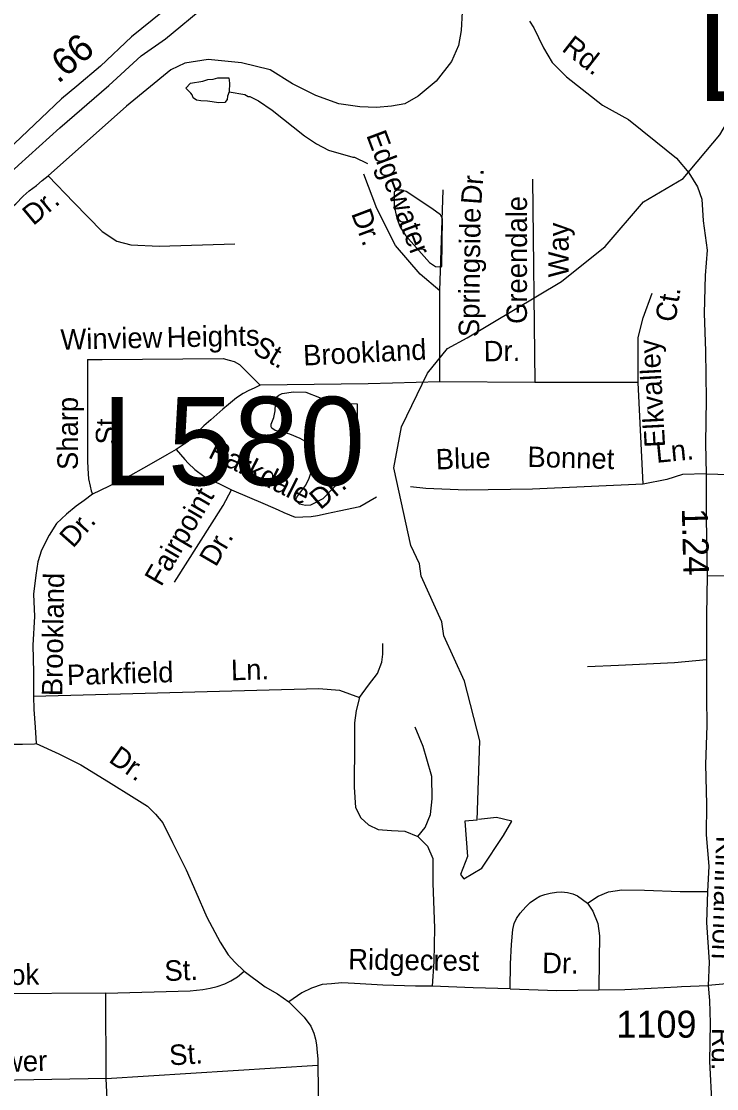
# Model space of a CAD drawing. Extents: x 1547597 to 1699558, y 810033 to 920809.
# Drawn here: x 1591942 to 1595166, y 831332 to 836281 of the extents above; entities that cross this region are included whole.
import ezdxf

# ---------------------------------------------------------------- set-up
doc = ezdxf.new("R2010")
doc.units = 0
for name, color, linetype in [('Exist Hydrographic Misc Water Feature', 7, 'Continuous'), ('Exist Road Non-System Type 51', 7, 'Continuous'), ('Exist Road Non-System Type 51 Label', 7, 'Continuous'), ('Exist Road Primary Interstate Divided Center Attributed', 7, 'Continuous'), ('Exist Road Primary Interstate Mileage Hundredths English Label', 7, 'Continuous'), ('Exist Road Primary Interstate Structure Cantilever Sign Number Label', 7, 'Continuous'), ('Exist Road Secondary Mileage Hundredths English Label', 7, 'Continuous'), ('Exist Road Secondary Type 51 Attributed', 7, 'Continuous'), ('Exist Road Secondary Type 51 Label', 7, 'Continuous'), ('Exist Road Secondary Type 51 Number Label', 7, 'Continuous')]:
    doc.layers.add(name, color=color, linetype=linetype)

msp = doc.modelspace()

# ---------------------------------------------------------------- linework, layer by layer
at = {"layer": 'Exist Hydrographic Misc Water Feature'}
for points in [[(1594009.6, 834813.8), (1594447.6, 835074.1), (1594649.6, 835237.5), (1594826.6, 835444), (1595011.6, 835551.9), (1595181.6, 835755.2), (1595309.6, 835972.6), (1595579.6, 836219.9), (1595779.6, 836265), (1596637.6, 836188.6), (1596728.6, 836153.9), (1596920.6, 836176.3)], [(1592905.9, 835953.8), (1592897.9, 835934), (1592895.7, 835918), (1592885.5, 835904.2), (1592857.5, 835902.6), (1592805.6, 835911.2), (1592773.6, 835911.6), (1592753.7, 835915.8), (1592737.9, 835926), (1592734, 835940.1), (1592728.1, 835948.1), (1592704.3, 835970.4), (1592726.7, 835994.2), (1592782.8, 836003.4), (1592806.9, 836011.1), (1592830.8, 836012.8), (1592852.9, 836018.6), (1592870.9, 836018.3), (1592903.3, 836019.3), (1592906.6, 835993.9), (1592905.9, 835953.8)], [(1592905.9, 835953.8), (1592978, 835941), (1592993.9, 835932.8), (1593001.9, 835932.7), (1593041.6, 835912.2), (1593105.1, 835869.4), (1593255.6, 835749.6), (1593311.2, 835712.9), (1593366.9, 835684.2), (1593478.4, 835650.9), (1593486.4, 835650.8), (1593547.4, 835621.5)], [(1593845.5, 835413.4), (1593726.9, 835491.8), (1593706.9, 835497.5), (1593685.4, 835497.7), (1593670.7, 835491), (1593671.5, 835423.1), (1593682.4, 835367.5), (1593698.2, 835326.5), (1593725.5, 835286.1), (1593834.3, 835163), (1593862.6, 835144.2), (1593888, 835142.4), (1593892.6, 835143.9), (1593895.1, 835365.8), (1593886, 835383.7), (1593845.5, 835413.4)], [(1594055.6, 832577.4), (1594068.6, 832944.8), (1593997.6, 833222), (1593900.6, 833430.8), (1593892.6, 833496.6), (1593795.6, 833708.7), (1593787.6, 833764.6), (1593747.6, 833850.8), (1593668.6, 834210.2), (1593704.6, 834399.9), (1593824.6, 834650.2), (1593917.6, 834763.2), (1594009.6, 834813.8)], [(1593119.5, 834475.1), (1593120.9, 834507.8), (1593125, 834515.8), (1593127.2, 834539.8), (1593135.3, 834547.7), (1593151.4, 834555.5), (1593203.5, 834562.8), (1593261.6, 834562.1), (1593325.2, 834537.3), (1593357, 834520.9), (1593389, 834516.5), (1593396.9, 834512.4), (1593498.7, 834506.9), (1593499.3, 834383.2), (1593495.2, 834369.2), (1593493.8, 834255.3), (1593489.7, 834239.3), (1593491.2, 834207.3), (1593487.2, 834201.4), (1593432.8, 834162.1), (1593339.6, 834067.3), (1593283.3, 834038), (1593259.3, 834036.3), (1593231.3, 834042.7), (1593215.5, 834056.9), (1593215.6, 834066.9), (1593219.7, 834074.8), (1593260.4, 834130.3), (1593276.7, 834162.1), (1593285, 834186), (1593293.4, 834217.9), (1593294, 834265.8), (1593282.5, 834305.9), (1593266.8, 834328.1), (1593235, 834346.5), (1593187.2, 834367.1), (1593119.5, 834383.9), (1593103.6, 834394.1), (1593099.7, 834400.2), (1593099.8, 834412.2), (1593112.2, 834444), (1593119.5, 834475.1)], [(1594055.6, 832577.4), (1593998.7, 832571.8), (1594011.2, 832408.7), (1593977.8, 832325), (1593994.5, 832304.1), (1594078.1, 832354.3), (1594178.4, 832504.9), (1594216, 832571.8), (1594145, 832588.6), (1594061.4, 832580.2)]]:
    msp.add_lwpolyline(points, dxfattribs=at)
at = {"layer": 'Exist Road Non-System Type 51'}
for p, q in [((1592249, 834713.3), (1592317.1, 834713)), ((1592333.8, 831774.3), (1591289.2, 831766.9)), ((1592335.6, 831379.2), (1592333.8, 831774.3)), ((1592335.6, 831379.2), (1593317.5, 831440.6)), ((1593317.5, 831440.6), (1593320.6, 831047.3)), ((1592335.6, 831379.2), (1591296.1, 831360)), ((1592354.1, 830977.7), (1592335.6, 831379.2))]:
    msp.add_line(p, q, dxfattribs=at)
for points in [[(1593978.3, 836565.8), (1593990.6, 836413.4), (1593981.7, 836237.9), (1593969.8, 836169.5), (1593937.1, 836095.1), (1593865.7, 836002.9), (1593782.5, 835934.5), (1593720.1, 835898.8), (1593657.7, 835886.9), (1593589.3, 835880.9), (1593512, 835883.9), (1593413.9, 835898.8), (1593306.9, 835937.4), (1593199.9, 835991), (1593095.9, 836056.4), (1592962.1, 836089.2), (1592807.5, 836104), (1592700.5, 836086.2), (1592635.1, 836056.4), (1592430, 835886.9), (1592066.2, 835565.1)], [(1591275.6, 834821.4), (1591402.4, 834968.3), (1591870.9, 835397.8), (1591915.5, 835435.1), (1591950.1, 835470.7), (1591978.4, 835494.3), (1592012.7, 835519.8), (1592039, 835543.3), (1592066.2, 835565.1)], [(1592066.2, 835565.1), (1592185.1, 835440.2), (1592315.9, 835306.3), (1592384.3, 835261.7), (1592449.7, 835243.8), (1592580.5, 835237.9), (1592931.2, 835249.8)], [(1593883, 835031.9), (1593791.7, 835108), (1593677.7, 835241.2), (1593590.3, 835412.4), (1593529.4, 835572.1)], [(1594312.5, 835549.3), (1594323.9, 834605.8)], [(1593883, 835031.9), (1593898.2, 835499.9)], [(1593883, 834609.6), (1593883, 835031.9)], [(1594802.9, 834605.8), (1594802.9, 834815.1), (1594825.7, 834906.4), (1594867.5, 835020.5)], [(1592249, 834713.3), (1592248.6, 834243.7), (1592250, 834207.7), (1592253.3, 834159.6), (1592261.2, 834125.2), (1592265.6, 834103.3), (1592272.2, 834087.9)], [(1592317.1, 834713), (1592877.6, 834716.7), (1592905, 834709.8), (1592929, 834703), (1592953, 834689.3), (1593049, 834593.2)], [(1593049, 834593.2), (1593021.5, 834579.5), (1592997.5, 834569.2), (1592970.1, 834555.5), (1592939.3, 834534.9), (1592901.7, 834504), (1592875.4, 834482.1), (1592820.5, 834433.7), (1592787.6, 834405.2), (1592745.8, 834361.2), (1592715.1, 834332.6), (1592660.2, 834295.3)], [(1593883, 834609.6), (1593772.3, 834606.9), (1593662.6, 834603.5), (1593549.5, 834600.1), (1593049, 834593.2)], [(1594323.9, 834605.8), (1593883, 834609.6)], [(1594802.9, 834605.8), (1594323.9, 834605.8)], [(1594825.7, 834134.1), (1594802.9, 834605.8)], [(1592660.2, 834295.3), (1592616.3, 834271.1), (1592532.8, 834222.8), (1592423, 834161.3), (1592272.2, 834087.9)], [(1592660.2, 834295.3), (1592699.7, 834249.2), (1592715.1, 834231.6), (1592745.8, 834203), (1592787.6, 834172.2), (1592917.1, 834108.5)], [(1595118.1, 834183.1), (1595008.2, 834179.7), (1594935.9, 834156.9), (1594825.7, 834134.1)], [(1595118.1, 834183.1), (1595605.4, 834168.8)], [(1592272.2, 834087.9), (1592232.6, 834059.3), (1592195.3, 834032.9), (1592151.4, 833995.6), (1592105.3, 833951.6), (1592070.1, 833898.9), (1592035, 833828.6), (1592017.4, 833774.1), (1592008.7, 833712.6), (1591997.7, 833624.7), (1592002.1, 833521.4), (1591995.5, 833387.4), (1591997.7, 833262.1), (1591997.7, 833152.3)], [(1592651.4, 833680.1), (1592877.6, 834036), (1592917.1, 834108.5)], [(1592917.1, 834108.5), (1593073, 834042.6), (1593132.3, 834016.2), (1593158.7, 834003.1), (1593211.4, 833981.1), (1593246.5, 833983.3), (1593286, 833985.5), (1593314.6, 833989.9), (1593336.5, 833994.3), (1593356.3, 833998.7), (1593415.6, 834011.8), (1593512.2, 834031.6), (1593589.1, 834075.6)], [(1594825.7, 834134.1), (1594312.5, 834111.3), (1594004.6, 834107.5), (1593818.3, 834115.1), (1593746.1, 834122.7)], [(1596228.4, 833563.9), (1596117.8, 833650), (1595994.8, 833695.1), (1595900.6, 833703.3), (1595626.1, 833707.4), (1595122.2, 833709.3)], [(1593509.4, 833145.3), (1593551.6, 833202.5), (1593593.9, 833257.3), (1593613.8, 833309.5), (1593618.8, 833346.8), (1593618.8, 833396.6)], [(1594567.6, 833288.6), (1594711.4, 833294.9), (1594971.4, 833307.5), (1595119.7, 833321.3)], [(1591997.7, 833152.3), (1593321.6, 833187.6), (1593417.4, 833180.2), (1593509.4, 833145.3)], [(1591997.7, 833152.3), (1591999.9, 833089.9), (1592006.5, 833008.6), (1592010.9, 832931.7)], [(1593509.4, 833145.3), (1593494.5, 833085.6), (1593487, 833028.4), (1593487, 832938.9), (1593484.5, 832730), (1593492, 832635.4), (1593516.8, 832588.2), (1593551.6, 832555.8), (1593596.4, 832533.5), (1593658.5, 832528.5), (1593720.7, 832526), (1593780.4, 832501.1)], [(1593780.4, 832501.1), (1593815.2, 832543.4), (1593840, 832603.1), (1593847.5, 832675.2), (1593845, 832779.7), (1593822.6, 832859.3), (1593805.2, 832919), (1593767.9, 833008.5)], [(1591199.7, 832856.2), (1591598.6, 832900.5), (1591778.9, 832915.9), (1591869.2, 832928.7), (1591947.2, 832929.5), (1592003.3, 832930.7), (1592010.9, 832931.7)], [(1592010.9, 832931.7), (1592115.8, 832885), (1592217.8, 832833.9), (1592345.4, 832754.5), (1592464.5, 832680.7), (1592526.9, 832641), (1592563.8, 832604.1), (1592597.8, 832564.4), (1592643.2, 832473.6), (1592705.5, 832345.9), (1592750.9, 832243.8), (1592801.9, 832127.5), (1592864.3, 832011.1), (1592901.2, 831951.6), (1592932.4, 831917.5), (1592974.9, 831875.9)], [(1593780.4, 832501.1), (1593825.1, 832456.4), (1593850, 832399.1), (1593850, 832284.7), (1593857.4, 832075.8), (1593854.9, 831921.6), (1593847.5, 831807.2)], [(1595863.7, 832340.5), (1595855.5, 832131.4), (1595835, 832033), (1595789.9, 831942.8), (1595695.7, 831869), (1595564.6, 831823.9), (1595277.8, 831823.9), (1595126.7, 831809.7)], [(1594208, 831794.7), (1594210, 831909.9), (1594215.3, 831999.9), (1594221.1, 832069.4), (1594228, 832097.1), (1594238.7, 832121.4), (1594255.4, 832145.7), (1594281.4, 832175), (1594301.3, 832194.4), (1594325.8, 832212.3), (1594346.9, 832223.5), (1594370, 832231.8), (1594394, 832238.4), (1594424.1, 832243.2), (1594447.5, 832243.7), (1594473.9, 832241.7), (1594499.2, 832235.2), (1594521.8, 832225.8), (1594567.3, 832191.2)], [(1594567.3, 832191.2), (1594617.6, 832224.6), (1594665.1, 832244.3), (1594725.9, 832253.2), (1594831.7, 832251.9), (1594997.5, 832245.7), (1595123.3, 832246.2)], [(1594567.3, 832191.2), (1594592.8, 832155.1), (1594615.7, 832097.4), (1594623.3, 832040.6), (1594621.9, 831930.8), (1594620.6, 831789.8)], [(1592333.8, 831774.3), (1592725.1, 831785.7), (1592783.1, 831790.9), (1592817.7, 831797.3), (1592850, 831805.7), (1592885.1, 831818.4), (1592913.2, 831832.4), (1592944, 831850.7), (1592974.9, 831875.9)], [(1592974.9, 831875.9), (1593071.8, 831804.3), (1593129.3, 831770.6), (1593181.5, 831734.7)], [(1593847.5, 831807.2), (1593770.4, 831807.2), (1593618.8, 831812.1), (1593487, 831819.6), (1593428.3, 831822.6), (1593380.6, 831818.4), (1593337.1, 831814.1), (1593287.9, 831797.3), (1593243, 831776.2), (1593181.5, 831734.7)], [(1594208, 831794.7), (1594036.4, 831799.7), (1593847.5, 831807.2)], [(1594208, 831794.7), (1594425.1, 831786.9), (1594620.6, 831789.8)], [(1594620.6, 831789.8), (1594741.1, 831792), (1594862.2, 831797), (1594983.9, 831804.1), (1595003.4, 831805.6), (1595126.7, 831809.7)], [(1593181.5, 831734.7), (1593253, 831663.3), (1593283.7, 831621.9), (1593297.5, 831589.6), (1593305.2, 831561.9), (1593309.8, 831534.3), (1593312.9, 831499), (1593316, 831469.8), (1593317.5, 831440.6)]]:
    msp.add_lwpolyline(points, dxfattribs=at)
at = {"layer": 'Exist Road Primary Interstate Divided Center Attributed'}
for points in [[(1591429.3, 835154.1), (1591497.6, 835216.9), (1591601.3, 835313.6), (1591732.1, 835433.5), (1591928.4, 835614.5), (1592120.7, 835787.3), (1592347.1, 835983.3), (1592497.9, 836120.8), (1592610.6, 836200.5), (1592797.1, 836353.9), (1592956.3, 836482.5), (1593058.3, 836572.9), (1593155.5, 836651.2), (1593236.1, 836715.3), (1593334.4, 836782.2)], [(1593179.8, 836801.3), (1592855.5, 836541), (1592742.2, 836450.5), (1592596.4, 836324.6), (1592452.8, 836208.6), (1592308.2, 836073.3), (1592199.1, 835980.8), (1592127.9, 835921.5), (1592033.1, 835831.3), (1591815.6, 835626.2), (1591699.4, 835524.2), (1591621.4, 835450.1), (1591533.6, 835364.8), (1591465.4, 835299)]]:
    msp.add_lwpolyline(points, dxfattribs=at)
at = {"layer": 'Exist Road Secondary Type 51 Attributed'}
msp.add_lwpolyline([(1594298.5, 836281), (1594318.3, 836250.2), (1594340.1, 836206.1), (1594363, 836157.8), (1594404.1, 836089.8), (1594470.5, 836023.3), (1594636.5, 835892.8), (1594757.4, 835826.4), (1594883.8, 835723.6), (1594980.6, 835646.4), (1595036.9, 835578.7), (1595076.9, 835513.2), (1595098, 835456.3), (1595103.3, 835355.6), (1595122.2, 835220.3), (1595112.8, 835101.6), (1595108, 834928.4), (1595115.1, 834751.7), (1595117.5, 834528.6), (1595114.4, 834322.7), (1595118.1, 834183.1), (1595117.4, 833977.5), (1595122.2, 833709.3), (1595119.7, 833527.7), (1595119.7, 833321.3), (1595119, 833145), (1595121.3, 833014.9), (1595115, 832834.7), (1595119.7, 832650.3), (1595117.4, 832507.9), (1595130.7, 832364.1), (1595123.3, 832246.2), (1595119.4, 832102.4), (1595131.5, 831918.8), (1595126.7, 831809.7), (1595133.8, 831740.8), (1595136.2, 831634.9), (1595133.8, 831456.9), (1595143.3, 831250.4)], dxfattribs=at)

# ---------------------------------------------------------------- texts
at = {"layer": 'Exist Road Non-System Type 51 Label'}
for s, rotation, p in [('Edgewater', 290.6162, (1593540.1, 835753.3)), ('Dr.', 85.8091, (1594074.8, 835429.2)), ('Dr.', 39.8239, (1591996.8, 835330.8)), ('Greendale', 89.9698, (1594286.5, 834877.8)), ('Dr.', 290.6162, (1593470.1, 835390)), ('Springside', 89.2853, (1594064.6, 834816.2)), ('Way', 89.9698, (1594480, 835093.4)), ('Ct.', 81.0446, (1594974.9, 834882.2)), ('Winview', 1.2013, (1592124, 834758.2)), ('Heights', 1.2013, (1592616.7, 834768.5)), ('St.', 329.2852, (1593009.2, 834745.8)), ('Brookland', 2.8649, (1593251, 834684.3)), ('Dr.', 0.6836, (1594086.5, 834704)), ('Elkvalley', 93.0592, (1594927.6, 834307.1)), ('Sharp', 89.9504, (1592203.8, 834200.4)), ('St.', 89.9504, (1592382, 834318.8)), ('Parkdale', 333.3203, (1592803.3, 834260.6)), ('Blue', 1.9762, (1593865.4, 834202.5)), ('Bonnet', 358.5156, (1594288, 834214.9)), ('Ln.', 5.5117, (1594887.8, 834233.5)), ('Dr.', 40.2986, (1593328.4, 834012.7)), ('Fairpoint', 59.7191, (1592590, 833655.8)), ('Dr.', 48.5124, (1592181.2, 833834.5)), ('Dr.', 59.7191, (1592843.5, 833746.8)), ('Brookland', 89.064, (1592131.4, 833151.1)), ('Parkfield', 1.6896, (1592154.2, 833202.4)), ('Ln.', 1.6896, (1592915.1, 833224.9)), ('Dr.', 324.8943, (1592341.9, 832849.9)), ('Ridgecrest', 359.2672, (1593457.2, 831884.8)), ('Dr.', 359.2319, (1594356.6, 831867.5)), ('Cook', 1.1166, (1591728.4, 831808.9)), ('St.', 2.2342, (1592607.1, 831830.4)), ('St.', 3.9172, (1592630.6, 831438.8)), ('Brewer', 1.5495, (1591660.3, 831403.2))]:
    msp.add_text(s, height=95, rotation=rotation, dxfattribs=at).set_placement(p)
at = {"layer": 'Exist Road Primary Interstate Mileage Hundredths English Label'}
msp.add_text('.66', height=125, rotation=40.3162, dxfattribs=at).set_placement((1592112, 835988.8))
at = {"layer": 'Exist Road Primary Interstate Structure Cantilever Sign Number Label'}
for s, p in [('L579', (1595077.2, 835911.7)), ('L580', (1592315.9, 834129.5))]:
    msp.add_text(s, height=410.1, dxfattribs=at).set_placement(p)
at = {"layer": 'Exist Road Secondary Mileage Hundredths English Label'}
msp.add_text('1.24', height=120, rotation=271.3223, dxfattribs=at).set_placement((1595005, 834022.2))
at = {"layer": 'Exist Road Secondary Type 51 Label'}
for s, rotation, p in [('Rd.', 322.1086, (1594443.4, 836147.2)), ('Kinnamon', 267.8025, (1595165.3, 832505)), ('Rd.', 269.2378, (1595145.4, 831613.9))]:
    msp.add_text(s, height=95, rotation=rotation, dxfattribs=at).set_placement(p)
at = {"layer": 'Exist Road Secondary Type 51 Number Label'}
msp.add_text('1109', height=125, dxfattribs=at).set_placement((1594701.2, 831568.1))

doc.saveas('drawing.dxf')
